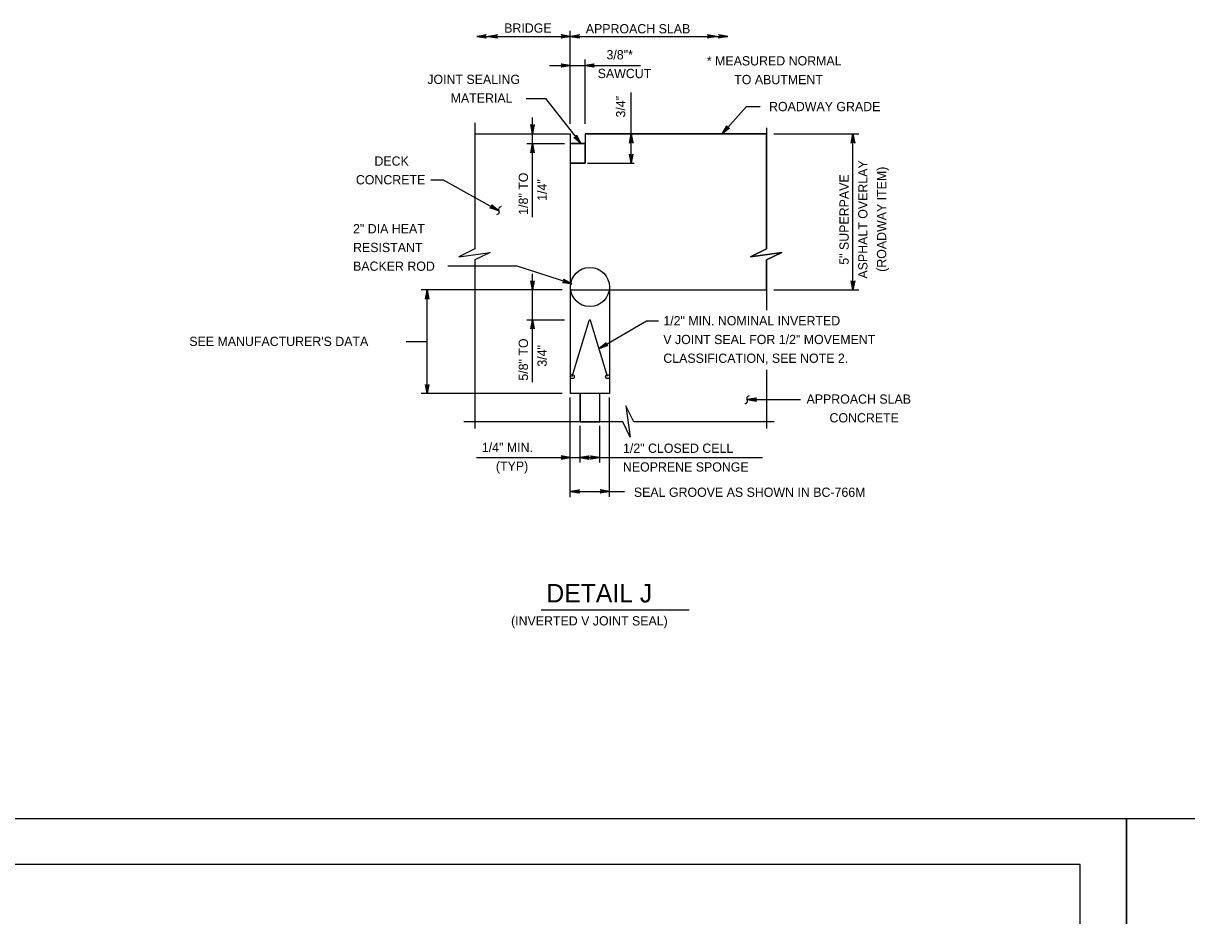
# Model space of a CAD drawing. Extents: x 636530 to 644067, y 294168 to 299122.
# Drawn here: x 641172 to 641549.3, y 298294.9 to 298584.3 of the extents above; entities that cross this region are included whole.
import ezdxf

# ---------------------------------------------------------------- set-up
doc = ezdxf.new("R2010")
doc.units = 0
doc.layers.add('1', color=7, linetype='Continuous')
doc.layers.add('PLT-BNDY', color=7, linetype='Continuous')

msp = doc.modelspace()

# ---------------------------------------------------------------- linework, layer by layer
at = {"layer": '1'}
for p, q in [((641349.42, 298551.69), (641349.42, 298581.79)), ((641319.15, 298580.03), (641349.42, 298580.03)), ((641349.42, 298580.03), (641400.5, 298580.03)), ((641342.71, 298570.58), (641372.22, 298570.58)), ((641354.19, 298551.69), (641354.19, 298572.52)), ((641369.16, 298538.89), (641369.16, 298561.85)), ((641335.1, 298559.93), (641341.34, 298559.93)), ((641341.34, 298559.93), (641352.83, 298545.25)), ((641398.62, 298548.42), (641406.55, 298557.26)), ((641406.55, 298557.26), (641411.04, 298557.26)), ((641318.4, 298551.95), (641318.4, 298511.12)), ((641337.14, 298521.39), (641337.14, 298553.69)), ((641413.02, 298550.36), (641413.02, 298511.12)), ((641318.4, 298548.42), (641349.42, 298548.42)), ((641349.42, 298548.42), (641349.42, 298464.21)), ((641354.19, 298548.42), (641413.02, 298548.42)), ((641354.19, 298548.42), (641354.19, 298545.25)), ((641415.45, 298548.42), (641443.01, 298548.42)), ((641441.09, 298497.82), (641441.09, 298548.42)), ((641335.28, 298545.25), (641347.49, 298545.25)), ((641349.42, 298545.25), (641354.19, 298545.25)), ((641354.19, 298545.25), (641354.19, 298538.89)), ((641349.42, 298538.89), (641354.19, 298538.89)), ((641355.03, 298538.89), (641370.16, 298538.89)), ((641304.19, 298533.49), (641308.18, 298533.49)), ((641308.18, 298533.49), (641326.21, 298523.48)), ((641309.7, 298505.58), (641331.88, 298505.58)), ((641318.4, 298507.6), (641318.4, 298452.83)), ((641349.94, 298499.81), (641331.88, 298505.58)), ((641413.02, 298507.6), (641413.02, 298491.21)), ((641337.14, 298467.93), (641337.14, 298503.08)), ((641346.82, 298497.82), (641301.05, 298497.82)), ((641302.99, 298464.21), (641302.99, 298497.82)), ((641362.12, 298497.82), (641413.02, 298497.82)), ((641362.12, 298497.82), (641362.12, 298464.21)), ((641415.45, 298497.82), (641443.01, 298497.82)), ((641335.28, 298488.14), (641347.49, 298488.14)), ((641350.05, 298469.7), (641355.53, 298487.92)), ((641361.49, 298469.7), (641356.01, 298487.92)), ((641358.75, 298478.81), (641374.12, 298487.79)), ((641374.12, 298487.79), (641378.07, 298487.79)), ((641302.99, 298481.01), (641296.21, 298481.01)), ((641413.02, 298471.86), (641413.02, 298452.83)), ((641346.82, 298464.21), (641301.05, 298464.21)), ((641362.12, 298464.21), (641349.42, 298464.21)), ((641352.6, 298455.01), (641352.6, 298464.21)), ((641358.95, 298455.01), (641358.95, 298464.21)), ((641349.42, 298430.64), (641349.42, 298462.94)), ((641362.12, 298430.78), (641362.12, 298462.94)), ((641406.81, 298462.27), (641424.03, 298462.27)), ((641366.46, 298455.01), (641314.86, 298455.01)), ((641352.6, 298441.87), (641352.6, 298453.74)), ((641358.95, 298441.87), (641358.95, 298453.74)), ((641415.55, 298455.01), (641369.98, 298455.01)), ((641318.99, 298443.46), (641411.71, 298443.46)), ((641349.42, 298432.48), (641367, 298432.48)), ((641339.94, 298394.08), (641387.98, 298394.08)), ((641514.78, 298311.48), (640728.78, 298311.48)), ((641514.78, 297747.48), (641514.78, 298311.48))]:
    msp.add_line(p, q, dxfattribs=at)
for points in [[(641319.15, 298580.03), (641322.13, 298580.59), (641322.02, 298580.51), (641321.9, 298580.43), (641321.84, 298580.33), (641321.78, 298580.23), (641321.77, 298580.13), (641321.75, 298580.03), (641321.77, 298579.93), (641321.78, 298579.83), (641321.84, 298579.73), (641321.9, 298579.63), (641322.02, 298579.55), (641322.13, 298579.47), (641319.15, 298580.03), (641322.02, 298579.55), (641321.9, 298579.63), (641319.15, 298580.03), (641321.84, 298579.73), (641321.78, 298579.83), (641319.15, 298580.03), (641321.77, 298579.93), (641321.75, 298580.03), (641319.15, 298580.03), (641321.77, 298580.13), (641321.78, 298580.23), (641319.15, 298580.03), (641321.84, 298580.33), (641321.9, 298580.43), (641319.15, 298580.03), (641322.02, 298580.51)], [(641322.81, 298580.03), (641325.79, 298580.59), (641325.67, 298580.51), (641325.56, 298580.43), (641325.5, 298580.33), (641325.44, 298580.23), (641325.42, 298580.13), (641325.41, 298580.03), (641325.42, 298579.93), (641325.44, 298579.83), (641325.5, 298579.73), (641325.56, 298579.63), (641325.67, 298579.55), (641325.79, 298579.47), (641322.81, 298580.03), (641325.67, 298579.55), (641325.56, 298579.63), (641322.81, 298580.03), (641325.5, 298579.73), (641325.44, 298579.83), (641322.81, 298580.03), (641325.42, 298579.93), (641325.41, 298580.03), (641322.81, 298580.03), (641325.42, 298580.13), (641325.44, 298580.23), (641322.81, 298580.03), (641325.5, 298580.33), (641325.56, 298580.43), (641322.81, 298580.03), (641325.67, 298580.51)], [(641349.42, 298580.03), (641346.44, 298579.47), (641346.55, 298579.55), (641346.67, 298579.63), (641346.73, 298579.73), (641346.79, 298579.83), (641346.8, 298579.93), (641346.82, 298580.03), (641346.8, 298580.13), (641346.79, 298580.23), (641346.73, 298580.33), (641346.67, 298580.43), (641346.55, 298580.51), (641346.44, 298580.59), (641349.42, 298580.03), (641346.55, 298580.51), (641346.67, 298580.43), (641349.42, 298580.03), (641346.73, 298580.33), (641346.79, 298580.23), (641349.42, 298580.03), (641346.8, 298580.13), (641346.82, 298580.03), (641349.42, 298580.03), (641346.8, 298579.93), (641346.79, 298579.83), (641349.42, 298580.03), (641346.73, 298579.73), (641346.67, 298579.63), (641349.42, 298580.03), (641346.55, 298579.55)], [(641349.42, 298580.03), (641352.4, 298580.59), (641352.29, 298580.51), (641352.17, 298580.43), (641352.11, 298580.33), (641352.05, 298580.23), (641352.04, 298580.13), (641352.02, 298580.03), (641352.04, 298579.93), (641352.05, 298579.83), (641352.11, 298579.73), (641352.17, 298579.63), (641352.29, 298579.55), (641352.4, 298579.47), (641349.42, 298580.03), (641352.29, 298579.55), (641352.17, 298579.63), (641349.42, 298580.03), (641352.11, 298579.73), (641352.05, 298579.83), (641349.42, 298580.03), (641352.04, 298579.93), (641352.02, 298580.03), (641349.42, 298580.03), (641352.04, 298580.13), (641352.05, 298580.23), (641349.42, 298580.03), (641352.11, 298580.33), (641352.17, 298580.43), (641349.42, 298580.03), (641352.29, 298580.51)], [(641396.84, 298580.03), (641393.86, 298579.47), (641393.97, 298579.55), (641394.09, 298579.63), (641394.15, 298579.73), (641394.21, 298579.83), (641394.22, 298579.93), (641394.24, 298580.03), (641394.22, 298580.13), (641394.21, 298580.23), (641394.15, 298580.33), (641394.09, 298580.43), (641393.97, 298580.51), (641393.86, 298580.59), (641396.84, 298580.03), (641393.97, 298580.51), (641394.09, 298580.43), (641396.84, 298580.03), (641394.15, 298580.33), (641394.21, 298580.23), (641396.84, 298580.03), (641394.22, 298580.13), (641394.24, 298580.03), (641396.84, 298580.03), (641394.22, 298579.93), (641394.21, 298579.83), (641396.84, 298580.03), (641394.15, 298579.73), (641394.09, 298579.63), (641396.84, 298580.03), (641393.97, 298579.55)], [(641400.5, 298580.03), (641397.52, 298579.47), (641397.63, 298579.55), (641397.75, 298579.63), (641397.81, 298579.73), (641397.87, 298579.83), (641397.88, 298579.93), (641397.9, 298580.03), (641397.88, 298580.13), (641397.87, 298580.23), (641397.81, 298580.33), (641397.75, 298580.43), (641397.63, 298580.51), (641397.52, 298580.59), (641400.5, 298580.03), (641397.63, 298580.51), (641397.75, 298580.43), (641400.5, 298580.03), (641397.81, 298580.33), (641397.87, 298580.23), (641400.5, 298580.03), (641397.88, 298580.13), (641397.9, 298580.03), (641400.5, 298580.03), (641397.88, 298579.93), (641397.87, 298579.83), (641400.5, 298580.03), (641397.81, 298579.73), (641397.75, 298579.63), (641400.5, 298580.03), (641397.63, 298579.55)], [(641349.42, 298570.58), (641346.44, 298570.03), (641346.55, 298570.11), (641346.67, 298570.18), (641346.73, 298570.28), (641346.79, 298570.38), (641346.8, 298570.48), (641346.82, 298570.58), (641346.8, 298570.68), (641346.79, 298570.78), (641346.73, 298570.88), (641346.67, 298570.98), (641346.55, 298571.06), (641346.44, 298571.14), (641349.42, 298570.58), (641346.55, 298571.06), (641346.67, 298570.98), (641349.42, 298570.58), (641346.73, 298570.88), (641346.79, 298570.78), (641349.42, 298570.58), (641346.8, 298570.68), (641346.82, 298570.58), (641349.42, 298570.58), (641346.8, 298570.48), (641346.79, 298570.38), (641349.42, 298570.58), (641346.73, 298570.28), (641346.67, 298570.18), (641349.42, 298570.58), (641346.55, 298570.11)], [(641354.19, 298570.58), (641357.17, 298571.14), (641357.06, 298571.06), (641356.94, 298570.98), (641356.88, 298570.88), (641356.82, 298570.78), (641356.81, 298570.68), (641356.79, 298570.58), (641356.81, 298570.48), (641356.82, 298570.38), (641356.88, 298570.28), (641356.94, 298570.18), (641357.06, 298570.11), (641357.17, 298570.03), (641354.19, 298570.58), (641357.06, 298570.11), (641356.94, 298570.18), (641354.19, 298570.58), (641356.88, 298570.28), (641356.82, 298570.38), (641354.19, 298570.58), (641356.81, 298570.48), (641356.79, 298570.58), (641354.19, 298570.58), (641356.81, 298570.68), (641356.82, 298570.78), (641354.19, 298570.58), (641356.88, 298570.88), (641356.94, 298570.98), (641354.19, 298570.58), (641357.06, 298571.06)], [(641337.14, 298548.42), (641336.58, 298551.4), (641336.74, 298551.17), (641336.94, 298551.05), (641337.14, 298551.02), (641337.34, 298551.05), (641337.54, 298551.17), (641337.7, 298551.4), (641337.14, 298548.42), (641337.54, 298551.17), (641337.34, 298551.05), (641337.14, 298548.42), (641337.14, 298551.02), (641336.94, 298551.05), (641337.14, 298548.42), (641336.74, 298551.17)], [(641398.62, 298548.42), (641400.2, 298551.01), (641400.16, 298550.73), (641400.23, 298550.51), (641400.36, 298550.35), (641400.53, 298550.25), (641400.76, 298550.2), (641401.03, 298550.27), (641398.62, 298548.42), (641400.76, 298550.2), (641400.53, 298550.25), (641398.62, 298548.42), (641400.36, 298550.35), (641400.23, 298550.51), (641398.62, 298548.42), (641400.16, 298550.73)], [(641413.02, 298548.42), (641354.19, 298548.42), (641354.19, 298538.89), (641349.42, 298538.89), (641349.42, 298497.82), (641413.02, 298497.82)], [(641352.83, 298545.25), (641350.55, 298547.25), (641350.68, 298547.21), (641350.81, 298547.17), (641350.93, 298547.18), (641351.05, 298547.2), (641351.13, 298547.25), (641351.22, 298547.3), (641351.29, 298547.37), (641351.36, 298547.45), (641351.4, 298547.55), (641351.44, 298547.66), (641351.44, 298547.8), (641351.43, 298547.94), (641352.83, 298545.25), (641351.44, 298547.8), (641351.44, 298547.66), (641352.83, 298545.25), (641351.4, 298547.55), (641351.36, 298547.45), (641352.83, 298545.25), (641351.29, 298547.37), (641351.22, 298547.3), (641352.83, 298545.25), (641351.13, 298547.25), (641351.05, 298547.2), (641352.83, 298545.25), (641350.93, 298547.18), (641350.81, 298547.17), (641352.83, 298545.25), (641350.68, 298547.21)], [(641369.16, 298548.42), (641369.72, 298545.44), (641369.64, 298545.55), (641369.56, 298545.66), (641369.46, 298545.72), (641369.36, 298545.78), (641369.26, 298545.8), (641369.16, 298545.82), (641369.06, 298545.8), (641368.96, 298545.78), (641368.86, 298545.72), (641368.76, 298545.66), (641368.68, 298545.55), (641368.6, 298545.44), (641369.16, 298548.42), (641368.68, 298545.55), (641368.76, 298545.66), (641369.16, 298548.42), (641368.86, 298545.72), (641368.96, 298545.78), (641369.16, 298548.42), (641369.06, 298545.8), (641369.16, 298545.82), (641369.16, 298548.42), (641369.26, 298545.8), (641369.36, 298545.78), (641369.16, 298548.42), (641369.46, 298545.72), (641369.56, 298545.66), (641369.16, 298548.42), (641369.64, 298545.55)], [(641413.02, 298497.82), (641413.02, 298507.6), (641418, 298509.96), (641407.83, 298508.59), (641413.02, 298511.12), (641413.02, 298548.42)], [(641441.09, 298548.42), (641441.65, 298545.44), (641441.57, 298545.55), (641441.49, 298545.66), (641441.39, 298545.72), (641441.29, 298545.78), (641441.19, 298545.8), (641441.09, 298545.82), (641440.99, 298545.8), (641440.89, 298545.78), (641440.79, 298545.72), (641440.69, 298545.66), (641440.61, 298545.55), (641440.53, 298545.44), (641441.09, 298548.42), (641440.61, 298545.55), (641440.69, 298545.66), (641441.09, 298548.42), (641440.79, 298545.72), (641440.89, 298545.78), (641441.09, 298548.42), (641440.99, 298545.8), (641441.09, 298545.82), (641441.09, 298548.42), (641441.19, 298545.8), (641441.29, 298545.78), (641441.09, 298548.42), (641441.39, 298545.72), (641441.49, 298545.66), (641441.09, 298548.42), (641441.57, 298545.55)], [(641337.14, 298545.25), (641337.7, 298542.27), (641337.54, 298542.49), (641337.34, 298542.61), (641337.14, 298542.65), (641336.94, 298542.61), (641336.74, 298542.49), (641336.58, 298542.27), (641337.14, 298545.25), (641336.74, 298542.49), (641336.94, 298542.61), (641337.14, 298545.25), (641337.14, 298542.65), (641337.34, 298542.61), (641337.14, 298545.25), (641337.54, 298542.49)], [(641369.16, 298538.89), (641368.6, 298541.88), (641368.76, 298541.65), (641368.96, 298541.53), (641369.16, 298541.49), (641369.36, 298541.53), (641369.56, 298541.65), (641369.72, 298541.88), (641369.16, 298538.89), (641369.56, 298541.65), (641369.36, 298541.53), (641369.16, 298538.89), (641369.16, 298541.49), (641368.96, 298541.53), (641369.16, 298538.89), (641368.76, 298541.65)], [(641326.21, 298523.48), (641323.34, 298524.44), (641323.47, 298524.45), (641323.61, 298524.47), (641323.71, 298524.53), (641323.81, 298524.59), (641323.88, 298524.67), (641323.94, 298524.74), (641323.97, 298524.84), (641324.01, 298524.94), (641324, 298525.05), (641324, 298525.17), (641323.94, 298525.29), (641323.88, 298525.42), (641326.21, 298523.48), (641323.94, 298525.29), (641324, 298525.17), (641326.21, 298523.48), (641324, 298525.05), (641324.01, 298524.94), (641326.21, 298523.48), (641323.97, 298524.84), (641323.94, 298524.74), (641326.21, 298523.48), (641323.88, 298524.67), (641323.81, 298524.59), (641326.21, 298523.48), (641323.71, 298524.53), (641323.61, 298524.47), (641326.21, 298523.48), (641323.47, 298524.45)], [(641318.4, 298511.12), (641313.22, 298508.59), (641323.37, 298509.97), (641318.4, 298507.6)], [(641413.02, 298511.12), (641407.83, 298508.59), (641417.98, 298509.97), (641413.02, 298507.6)], [(641349.94, 298499.81), (641346.93, 298500.18), (641347.06, 298500.22), (641347.2, 298500.26), (641347.28, 298500.34), (641347.37, 298500.42), (641347.42, 298500.51), (641347.47, 298500.6), (641347.48, 298500.7), (641347.49, 298500.8), (641347.47, 298500.91), (641347.44, 298501.02), (641347.36, 298501.14), (641347.27, 298501.25), (641349.94, 298499.81), (641347.36, 298501.14), (641347.44, 298501.02), (641349.94, 298499.81), (641347.47, 298500.91), (641347.49, 298500.8), (641349.94, 298499.81), (641347.48, 298500.7), (641347.47, 298500.6), (641349.94, 298499.81), (641347.42, 298500.51), (641347.37, 298500.42), (641349.94, 298499.81), (641347.28, 298500.34), (641347.2, 298500.26), (641349.94, 298499.81), (641347.06, 298500.22)], [(641302.99, 298497.82), (641303.55, 298494.83), (641303.39, 298495.06), (641303.19, 298495.18), (641302.99, 298495.22), (641302.79, 298495.18), (641302.59, 298495.06), (641302.43, 298494.83), (641302.99, 298497.82), (641302.59, 298495.06), (641302.79, 298495.18), (641302.99, 298497.82), (641302.99, 298495.22), (641303.19, 298495.18), (641302.99, 298497.82), (641303.39, 298495.06)], [(641337.14, 298497.82), (641336.58, 298500.8), (641336.74, 298500.57), (641336.94, 298500.45), (641337.14, 298500.42), (641337.34, 298500.45), (641337.54, 298500.57), (641337.7, 298500.8), (641337.14, 298497.82), (641337.54, 298500.57), (641337.34, 298500.45), (641337.14, 298497.82), (641337.14, 298500.42), (641336.94, 298500.45), (641337.14, 298497.82), (641336.74, 298500.57)], [(641441.09, 298497.82), (641440.53, 298500.8), (641440.61, 298500.68), (641440.69, 298500.57), (641440.79, 298500.51), (641440.89, 298500.45), (641440.99, 298500.43), (641441.09, 298500.42), (641441.19, 298500.43), (641441.29, 298500.45), (641441.39, 298500.51), (641441.49, 298500.57), (641441.57, 298500.68), (641441.65, 298500.8), (641441.09, 298497.82), (641441.57, 298500.68), (641441.49, 298500.57), (641441.09, 298497.82), (641441.39, 298500.51), (641441.29, 298500.45), (641441.09, 298497.82), (641441.19, 298500.43), (641441.09, 298500.42), (641441.09, 298497.82), (641440.99, 298500.43), (641440.89, 298500.45), (641441.09, 298497.82), (641440.79, 298500.51), (641440.69, 298500.57), (641441.09, 298497.82), (641440.61, 298500.68)], [(641337.14, 298488.14), (641337.7, 298485.16), (641337.54, 298485.39), (641337.34, 298485.51), (641337.14, 298485.54), (641336.94, 298485.51), (641336.74, 298485.39), (641336.58, 298485.16), (641337.14, 298488.14), (641336.74, 298485.39), (641336.94, 298485.51), (641337.14, 298488.14), (641337.14, 298485.54), (641337.34, 298485.51), (641337.14, 298488.14), (641337.54, 298485.39)], [(641358.75, 298478.81), (641361.04, 298480.8), (641360.98, 298480.67), (641360.93, 298480.54), (641360.92, 298480.43), (641360.92, 298480.31), (641360.96, 298480.22), (641361, 298480.12), (641361.06, 298480.04), (641361.13, 298479.97), (641361.23, 298479.91), (641361.33, 298479.85), (641361.47, 298479.84), (641361.61, 298479.83), (641358.75, 298478.81), (641361.47, 298479.84), (641361.33, 298479.85), (641358.75, 298478.81), (641361.23, 298479.91), (641361.13, 298479.97), (641358.75, 298478.81), (641361.06, 298480.04), (641361, 298480.12), (641358.75, 298478.81), (641360.96, 298480.22), (641360.92, 298480.31), (641358.75, 298478.81), (641360.92, 298480.43), (641360.93, 298480.54), (641358.75, 298478.81), (641360.98, 298480.67)], [(641302.99, 298464.21), (641302.43, 298467.19), (641302.59, 298466.96), (641302.79, 298466.84), (641302.99, 298466.81), (641303.19, 298466.84), (641303.39, 298466.96), (641303.55, 298467.19), (641302.99, 298464.21), (641303.39, 298466.96), (641303.19, 298466.84), (641302.99, 298464.21), (641302.99, 298466.81), (641302.79, 298466.84), (641302.99, 298464.21), (641302.59, 298466.96)], [(641369.98, 298455.01), (641367.44, 298460.2), (641368.82, 298450.05), (641366.46, 298455.01)], [(641406.81, 298462.27), (641409.8, 298462.83), (641409.68, 298462.75), (641409.57, 298462.67), (641409.51, 298462.57), (641409.45, 298462.47), (641409.43, 298462.37), (641409.41, 298462.27), (641409.43, 298462.17), (641409.45, 298462.07), (641409.51, 298461.97), (641409.57, 298461.87), (641409.68, 298461.79), (641409.8, 298461.71), (641406.81, 298462.27), (641409.68, 298461.79), (641409.57, 298461.87), (641406.81, 298462.27), (641409.51, 298461.97), (641409.45, 298462.07), (641406.81, 298462.27), (641409.43, 298462.17), (641409.41, 298462.27), (641406.81, 298462.27), (641409.43, 298462.37), (641409.45, 298462.47), (641406.81, 298462.27), (641409.51, 298462.57), (641409.57, 298462.67), (641406.81, 298462.27), (641409.68, 298462.75)], [(641349.42, 298443.46), (641346.44, 298444.02), (641346.55, 298443.94), (641346.67, 298443.86), (641346.73, 298443.76), (641346.79, 298443.66), (641346.8, 298443.56), (641346.82, 298443.46), (641346.8, 298443.36), (641346.79, 298443.26), (641346.73, 298443.16), (641346.67, 298443.06), (641346.55, 298442.98), (641346.44, 298442.9), (641349.42, 298443.46), (641346.55, 298442.98), (641346.67, 298443.06), (641349.42, 298443.46), (641346.73, 298443.16), (641346.79, 298443.26), (641349.42, 298443.46), (641346.8, 298443.36), (641346.82, 298443.46), (641349.42, 298443.46), (641346.8, 298443.56), (641346.79, 298443.66), (641349.42, 298443.46), (641346.73, 298443.76), (641346.67, 298443.86), (641349.42, 298443.46), (641346.55, 298443.94)], [(641352.6, 298443.46), (641355.58, 298444.02), (641355.46, 298443.94), (641355.35, 298443.86), (641355.29, 298443.76), (641355.23, 298443.66), (641355.21, 298443.56), (641355.2, 298443.46), (641355.21, 298443.36), (641355.23, 298443.26), (641355.29, 298443.16), (641355.35, 298443.06), (641355.46, 298442.98), (641355.58, 298442.9), (641352.6, 298443.46), (641355.46, 298442.98), (641355.35, 298443.06), (641352.6, 298443.46), (641355.29, 298443.16), (641355.23, 298443.26), (641352.6, 298443.46), (641355.21, 298443.36), (641355.2, 298443.46), (641352.6, 298443.46), (641355.21, 298443.56), (641355.23, 298443.66), (641352.6, 298443.46), (641355.29, 298443.76), (641355.35, 298443.86), (641352.6, 298443.46), (641355.46, 298443.94)], [(641358.95, 298443.46), (641355.96, 298442.9), (641356.08, 298442.98), (641356.19, 298443.06), (641356.25, 298443.16), (641356.31, 298443.26), (641356.33, 298443.36), (641356.35, 298443.46), (641356.33, 298443.56), (641356.31, 298443.66), (641356.25, 298443.76), (641356.19, 298443.86), (641356.08, 298443.94), (641355.96, 298444.02), (641358.95, 298443.46), (641356.08, 298443.94), (641356.19, 298443.86), (641358.95, 298443.46), (641356.25, 298443.76), (641356.31, 298443.66), (641358.95, 298443.46), (641356.33, 298443.56), (641356.35, 298443.46), (641358.95, 298443.46), (641356.33, 298443.36), (641356.31, 298443.26), (641358.95, 298443.46), (641356.25, 298443.16), (641356.19, 298443.06), (641358.95, 298443.46), (641356.08, 298442.98)], [(641349.42, 298432.48), (641352.4, 298433.04), (641352.29, 298432.96), (641352.17, 298432.88), (641352.11, 298432.78), (641352.05, 298432.68), (641352.04, 298432.58), (641352.02, 298432.48), (641352.04, 298432.38), (641352.05, 298432.28), (641352.11, 298432.18), (641352.17, 298432.08), (641352.29, 298432), (641352.4, 298431.92), (641349.42, 298432.48), (641352.29, 298432), (641352.17, 298432.08), (641349.42, 298432.48), (641352.11, 298432.18), (641352.05, 298432.28), (641349.42, 298432.48), (641352.04, 298432.38), (641352.02, 298432.48), (641349.42, 298432.48), (641352.04, 298432.58), (641352.05, 298432.68), (641349.42, 298432.48), (641352.11, 298432.78), (641352.17, 298432.88), (641349.42, 298432.48), (641352.29, 298432.96)], [(641362.12, 298432.48), (641359.14, 298431.92), (641359.25, 298432), (641359.37, 298432.08), (641359.43, 298432.18), (641359.49, 298432.28), (641359.5, 298432.38), (641359.52, 298432.48), (641359.5, 298432.58), (641359.49, 298432.68), (641359.43, 298432.78), (641359.37, 298432.88), (641359.25, 298432.96), (641359.14, 298433.04), (641362.12, 298432.48), (641359.25, 298432.96), (641359.37, 298432.88), (641362.12, 298432.48), (641359.43, 298432.78), (641359.49, 298432.68), (641362.12, 298432.48), (641359.5, 298432.58), (641359.52, 298432.48), (641362.12, 298432.48), (641359.5, 298432.38), (641359.49, 298432.28), (641362.12, 298432.48), (641359.43, 298432.18), (641359.37, 298432.08), (641362.12, 298432.48), (641359.25, 298432)]]:
    msp.add_lwpolyline(points, dxfattribs=at)
for points in [[(641349.42, 298538.89), (641354.19, 298538.89), (641354.19, 298545.25), (641349.42, 298545.25)], [(641352.6, 298455.01), (641358.95, 298455.01), (641358.95, 298464.21), (641352.6, 298464.21)]]:
    msp.add_lwpolyline(points, close=True, dxfattribs=at)
for centre, radius in [((641355.78, 298498.76), 6.35), ((641350.05, 298469.7), 0.642), ((641361.49, 298469.7), 0.642)]:
    msp.add_circle(centre, radius, dxfattribs=at)
msp.add_arc((641355.77, 298487.85), 0.254, 16.7241, 163.2759, dxfattribs=at)
for points in [[(641327, 298524.83), (641326.18, 298524.3), (641326.25, 298522.66), (641325.48, 298522.11)], [(641406, 298460.94), (641406.84, 298461.45), (641406.79, 298463.09), (641407.58, 298463.62)]]:
    msp.add_spline(points, degree=3, dxfattribs=at)
at = {"layer": 'PLT-BNDY'}
for points in [[(640688.78, 298326.48), (641529.78, 298326.48), (641529.78, 297732.48), (640688.78, 297732.48)], [(641529.78, 298326.48), (642370.78, 298326.48), (642370.78, 297732.48), (641529.78, 297732.48)]]:
    msp.add_lwpolyline(points, close=True, dxfattribs=at)

# ---------------------------------------------------------------- texts
at = {"layer": '1'}
for s, height, p in [('BRIDGE', 3, (641327.97, 298581.22)), ('APPROACH SLAB', 3, (641354.43, 298581)), ('3/8"*', 3, (641361.15, 298572.56)), ('* MEASURED NORMAL', 3, (641393.7, 298570.6)), ('SAWCUT', 3, (641358.29, 298566.49)), ('JOINT SEALING', 3, (641303.03, 298564.58)), ('TO ABUTMENT', 3, (641402.58, 298564.52)), ('MATERIAL', 3, (641310.61, 298558.51)), ('ROADWAY GRADE', 3, (641413.87, 298555.77)), ('DECK', 3, (641285.89, 298538.1)), ('CONCRETE', 3, (641279.87, 298532.03)), ('2" DIA HEAT', 3, (641278.95, 298516.16)), ('RESISTANT', 3, (641278.95, 298510.08)), ('BACKER ROD', 3, (641278.95, 298504.01)), ('1/2" MIN. NOMINAL INVERTED', 3, (641379.58, 298486.32)), ('V JOINT SEAL FOR 1/2" MOVEMENT', 3, (641379.58, 298480.25)), ('CLASSIFICATION, SEE NOTE 2.', 3, (641379.58, 298474.17)), ('APPROACH SLAB', 3, (641426.03, 298460.92)), ('CONCRETE', 3, (641433.48, 298454.85)), ('1/4" MIN.', 3, (641320.72, 298445.25)), ('1/2" CLOSED CELL', 3, (641366.51, 298444.99)), ('(TYP)', 3, (641325.28, 298439.18)), ('NEOPRENE SPONGE', 3, (641366.47, 298438.92)), ('SEAL GROOVE AS SHOWN IN BC-766M', 3, (641370.03, 298430.72)), ('DETAIL J', 6, (641341.65, 298396.49)), ('(INVERTED V JOINT SEAL)', 3, (641330.19, 298389.02))]:
    msp.add_text(s, height=height, dxfattribs=at).set_placement(p)
for s, rotation, p in [('3/4"', 90, (641367.26, 298553.71)), ('ASPHALT OVERLAY', 90, (641445.79, 298501.49)), ('1/8" TO', 90, (641335.68, 298522.17)), ('(ROADWAY ITEM)', 90, (641451.87, 298503.68)), ('1/4"', 90, (641341.76, 298526.7)), ('5" SUPERPAVE', 90, (641439.72, 298505.98)), ("SEE MANUFACTURER'S DATA", 360, (641225.84, 298479.64)), ('5/8" TO', 90, (641335.68, 298468.39)), ('3/4"', 90, (641341.76, 298472.93))]:
    msp.add_text(s, height=3, rotation=rotation, dxfattribs=at).set_placement(p)

doc.saveas('drawing.dxf')
